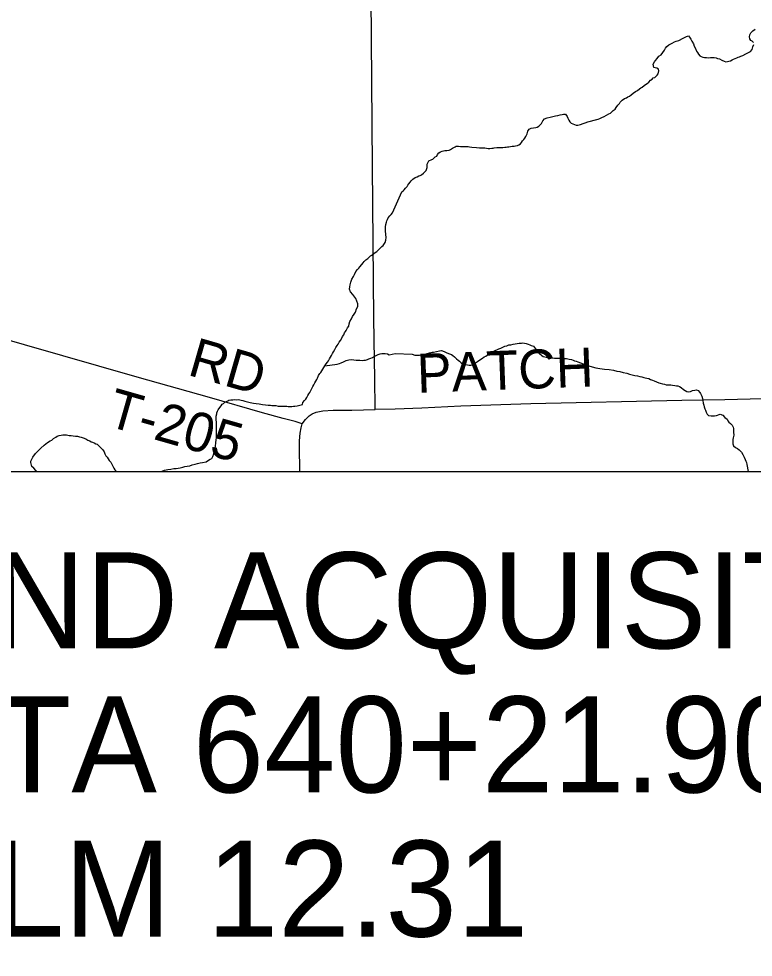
# Model space of a CAD drawing. Extents: x 0 to 34, y 0 to 22.
# Drawn here: x 7.293 to 8.364, y 17.696 to 19.063 of the extents above; entities that cross this region are included whole.
import ezdxf

# ---------------------------------------------------------------- set-up
doc = ezdxf.new("R2010")
doc.units = 0
for name, color, linetype in [('GM_X_County_Road', 7, 'Continuous'), ('GM_X_Minor_River', 7, 'Continuous'), ('GM_X_Township_Road', 7, 'Continuous'), ('GM_X_Township_Road_Text', 7, 'Continuous'), ('SH_Border', 7, 'Continuous'), ('SH_Text', 7, 'Continuous')]:
    doc.layers.add(name, color=color, linetype=linetype)

msp = doc.modelspace()

# ---------------------------------------------------------------- linework, layer by layer
at = {"layer": 'GM_X_County_Road'}
for points in [[(7.8125, 18.4935), (7.8122, 18.5402), (7.8115, 18.5651), (7.8105, 18.6267), (7.8086, 18.8479), (7.8062, 19.1587), (7.8057, 19.2052), (7.804, 19.3687), (7.8033, 19.419), (7.8019, 19.581), (7.8006, 19.7032), (7.8005, 19.7395), (7.8034, 19.7521), (7.8087, 19.7615), (7.828, 19.791), (7.8707, 19.8503)], [(7.7061, 18.4728), (7.7109, 18.4793), (7.7164, 18.4845), (7.7205, 18.4874), (7.7263, 18.49), (7.7362, 18.4918), (7.7515, 18.4929), (7.7783, 18.4929), (7.8125, 18.4935)], [(7.7029, 18.4031), (7.7023, 18.4398), (7.7022, 18.4479), (7.703, 18.4594), (7.7044, 18.4669), (7.7061, 18.4728)]]:
    msp.add_lwpolyline(points, dxfattribs=at)
at = {"layer": 'GM_X_Minor_River'}
for points in [[(8.0899, 18.9242), (8.0925, 18.9208), (8.0933, 18.9181), (8.0949, 18.9151), (8.0964, 18.9128), (8.0983, 18.9109), (8.1006, 18.9098), (8.1029, 18.9087), (8.1055, 18.908), (8.1082, 18.908), (8.112, 18.9091), (8.1158, 18.9103), (8.1188, 18.9115), (8.1226, 18.9126), (8.1355, 18.9162), (8.1377, 18.9169), (8.14, 18.9177), (8.143, 18.9192), (8.1464, 18.9208), (8.1498, 18.9227), (8.1532, 18.9246), (8.1555, 18.9254), (8.1593, 18.9292), (8.1623, 18.9312), (8.1638, 18.9338), (8.1664, 18.9369), (8.1687, 18.9396), (8.1698, 18.9415), (8.1728, 18.9442), (8.1758, 18.9468), (8.1789, 18.9476), (8.1811, 18.9492), (8.1834, 18.9503), (8.1857, 18.9522), (8.1887, 18.9545), (8.1921, 18.9568), (8.1951, 18.9584), (8.1977, 18.9607), (8.1996, 18.9622), (8.2019, 18.9634), (8.2049, 18.9657), (8.2068, 18.9672), (8.2091, 18.9687), (8.2113, 18.9707), (8.214, 18.9733), (8.2162, 18.9749), (8.2177, 18.9768), (8.22, 18.9776), (8.2238, 18.981), (8.2253, 18.9829), (8.226, 18.9871), (8.2256, 18.9894), (8.2229, 18.9909), (8.2207, 18.9916), (8.2188, 18.992), (8.218, 18.9966), (8.2195, 19.0004), (8.2213, 19.0023), (8.2236, 19.0053), (8.2262, 19.0084), (8.2293, 19.0103), (8.2319, 19.0138), (8.2341, 19.0172), (8.236, 19.0202), (8.2375, 19.0225), (8.2405, 19.0252), (8.2436, 19.0264), (8.2454, 19.0272), (8.2488, 19.0295), (8.2511, 19.0302), (8.2534, 19.031), (8.2553, 19.0314), (8.2617, 19.0349), (8.2644, 19.036), (8.2662, 19.0372), (8.2693, 19.038), (8.2708, 19.0361), (8.2727, 19.0331), (8.2743, 19.0304), (8.2766, 19.0266), (8.2777, 19.0232), (8.2793, 19.0198), (8.2808, 19.016), (8.2824, 19.0137), (8.2839, 19.0115), (8.2858, 19.0092), (8.2877, 19.0081), (8.29, 19.007), (8.2927, 19.0066), (8.2953, 19.0066), (8.2984, 19.0063), (8.3014, 19.0067), (8.3044, 19.0067), (8.3067, 19.0067), (8.3097, 19.006), (8.3116, 19.0052), (8.3143, 19.0045), (8.3181, 19.0026), (8.3212, 19.0011), (8.3238, 19.0004), (8.3261, 19.0008)], [(8.3642, 19.0284), (8.3619, 19.0303), (8.36, 19.0314), (8.3589, 19.0337), (8.3581, 19.0367), (8.3585, 19.0394), (8.3603, 19.0424), (8.3633, 19.0455), (8.3667, 19.0478)], [(8.3261, 19.0008), (8.328, 19.0012), (8.3307, 19.0019), (8.3329, 19.0031), (8.3348, 19.0039), (8.3375, 19.005), (8.3397, 19.0062), (8.3416, 19.007), (8.3435, 19.0077), (8.3458, 19.0085), (8.3484, 19.0093), (8.353, 19.012), (8.3567, 19.0139), (8.3598, 19.0154), (8.362, 19.0181), (8.3631, 19.0219), (8.3646, 19.0257)], [(7.8378, 18.78), (7.8512, 18.8107), (7.8531, 18.8122), (7.855, 18.8138), (7.8569, 18.8161), (7.8592, 18.8188), (7.8603, 18.8207), (7.8618, 18.8226), (7.8637, 18.8249), (7.8652, 18.8268), (7.8674, 18.8291), (7.8708, 18.8318), (7.8735, 18.8329), (7.8761, 18.8341), (7.878, 18.8345), (7.8803, 18.8356), (7.8829, 18.8379), (7.8856, 18.8402), (7.8867, 18.8421), (7.8882, 18.8463), (7.8882, 18.8482), (7.8885, 18.8513), (7.8907, 18.8558), (7.8949, 18.8578), (7.8968, 18.8582), (7.9002, 18.862), (7.9025, 18.8628), (7.9032, 18.8654), (7.9055, 18.8677), (7.9077, 18.8693), (7.91, 18.87), (7.9142, 18.8708), (7.9172, 18.8709), (7.9202, 18.8713), (7.9221, 18.8724), (7.9251, 18.8743), (7.9289, 18.8766), (7.9308, 18.8774), (7.9339, 18.8774), (7.9369, 18.8771), (7.9399, 18.8771), (7.9426, 18.8771), (7.9452, 18.8768), (7.9479, 18.8768), (7.9502, 18.8764), (7.9536, 18.8761), (7.9601, 18.8753), (7.9646, 18.875), (7.9676, 18.875), (7.9703, 18.8747), (7.9726, 18.8747), (7.9749, 18.8743), (7.9771, 18.874), (7.9798, 18.874), (7.9825, 18.8744), (7.9844, 18.8744), (7.9862, 18.8748), (7.9897, 18.8752), (7.9923, 18.8752), (7.9957, 18.8756), (7.9988, 18.8756), (8.0014, 18.8757), (8.0033, 18.876), (8.0052, 18.8764), (8.0075, 18.8765), (8.0098, 18.8769), (8.0124, 18.8773), (8.0151, 18.8773), (8.0173, 18.8777), (8.02, 18.8784), (8.0219, 18.8792), (8.0242, 18.8808), (8.0257, 18.8827), (8.0275, 18.8853), (8.0294, 18.8873), (8.0309, 18.8892), (8.032, 18.8915), (8.0332, 18.8934), (8.0343, 18.8953), (8.035, 18.8991), (8.0369, 18.9021), (8.0399, 18.9037), (8.0433, 18.9041), (8.0467, 18.9045), (8.0486, 18.9049), (8.0513, 18.9064), (8.055, 18.9106), (8.0562, 18.9125), (8.0569, 18.9144), (8.0596, 18.9171), (8.0633, 18.9187), (8.0675, 18.9198), (8.0698, 18.9202), (8.0717, 18.9206), (8.0736, 18.921), (8.0755, 18.9214), (8.0789, 18.9218), (8.0823, 18.923), (8.0849, 18.9234), (8.0872, 18.9238), (8.0899, 18.9242)], [(7.7703, 18.609), (7.7722, 18.6125), (7.774, 18.6152), (7.7747, 18.6183), (7.7758, 18.6217), (7.778, 18.6259), (7.7794, 18.629), (7.782, 18.6325), (7.7838, 18.6356), (7.7852, 18.6405), (7.7871, 18.6436), (7.787, 18.6478), (7.7842, 18.6553), (7.7799, 18.6613), (7.7764, 18.665), (7.7751, 18.6692), (7.7758, 18.6726), (7.7761, 18.6753), (7.7772, 18.6791), (7.7786, 18.6837), (7.7808, 18.6876), (7.7823, 18.6902), (7.7845, 18.6945), (7.7867, 18.6976), (7.7886, 18.6995), (7.79, 18.7014), (7.793, 18.7049), (7.7949, 18.7072), (7.7967, 18.7092), (7.799, 18.7115), (7.8016, 18.7135), (7.8038, 18.7154), (7.8057, 18.7174), (7.8076, 18.7185), (7.8109, 18.7213), (7.815, 18.724), (7.818, 18.7267), (7.8199, 18.7287), (7.8221, 18.731), (7.824, 18.7326), (7.8269, 18.7368), (7.828, 18.7403), (7.8287, 18.7441), (7.8282, 18.7486), (7.8277, 18.7539), (7.8277, 18.7566), (7.8276, 18.76), (7.8279, 18.7634), (7.829, 18.7665), (7.8297, 18.7688), (7.8304, 18.7707), (7.8315, 18.773), (7.8337, 18.7757), (7.8356, 18.7777), (7.8378, 18.78)], [(7.5789, 18.4354), (7.5795, 18.44), (7.5802, 18.4453), (7.5805, 18.4495), (7.5812, 18.4525), (7.5811, 18.4548), (7.5814, 18.4571), (7.5814, 18.4617), (7.5813, 18.4643), (7.5812, 18.467), (7.5811, 18.4712), (7.5811, 18.4753), (7.5806, 18.4788), (7.5805, 18.4818), (7.5805, 18.4841), (7.5816, 18.4871), (7.5819, 18.489), (7.5826, 18.491), (7.5837, 18.4933), (7.5859, 18.4967), (7.5878, 18.4991), (7.5896, 18.5014), (7.5915, 18.5026), (7.5934, 18.5041), (7.5975, 18.5061), (7.5994, 18.5073), (7.6021, 18.5077), (7.6051, 18.5078), (7.6081, 18.5082), (7.6108, 18.5079), (7.6131, 18.508), (7.615, 18.5076), (7.6173, 18.5073), (7.6196, 18.5066), (7.6226, 18.5059), (7.6265, 18.5048), (7.6303, 18.5038), (7.6352, 18.5031), (7.6391, 18.5024), (7.6436, 18.5018), (7.6482, 18.5011), (7.6524, 18.5005), (7.6566, 18.5002), (7.6597, 18.4998), (7.662, 18.4995), (7.6646, 18.4996), (7.6677, 18.4993), (7.6711, 18.4986), (7.6753, 18.4983), (7.678, 18.4983), (7.681, 18.4984), (7.6837, 18.4985), (7.6859, 18.4981), (7.6882, 18.4978), (7.6909, 18.4982), (7.6936, 18.4983), (7.6955, 18.4983), (7.6989, 18.4992), (7.7008, 18.4996), (7.7045, 18.5004), (7.7064, 18.5009), (7.7071, 18.5039), (7.7097, 18.5066), (7.7112, 18.5089), (7.7127, 18.5109), (7.7145, 18.514), (7.716, 18.5163), (7.7175, 18.5186), (7.7218, 18.5274), (7.7233, 18.5297), (7.7244, 18.5324), (7.7259, 18.5351), (7.7273, 18.5374), (7.7284, 18.5393), (7.7299, 18.5432), (7.7317, 18.5459), (7.7332, 18.5478), (7.7347, 18.5501), (7.7361, 18.5524), (7.7376, 18.5547), (7.7391, 18.5574), (7.7409, 18.5601), (7.7428, 18.5625), (7.7443, 18.5648), (7.7457, 18.5675), (7.7472, 18.5698), (7.749, 18.5725), (7.7505, 18.5752), (7.752, 18.5779), (7.7538, 18.5809), (7.7553, 18.584), (7.7571, 18.5867), (7.7586, 18.589), (7.76, 18.5917), (7.7619, 18.5944), (7.7641, 18.5975), (7.7648, 18.6002), (7.7667, 18.6025), (7.7677, 18.6052), (7.7692, 18.6071), (7.7703, 18.609)], [(7.8415, 18.5751), (7.8663, 18.5741), (7.8705, 18.573), (7.8732, 18.573), (7.877, 18.573), (7.8807, 18.5731), (7.8826, 18.5731), (7.8868, 18.5746), (7.8917, 18.5762), (7.8955, 18.577), (7.8974, 18.5774), (7.9065, 18.5793), (7.9092, 18.5797), (7.913, 18.5782), (7.9172, 18.5764), (7.921, 18.5749), (7.9236, 18.5738), (7.9255, 18.5722), (7.9282, 18.5704), (7.9309, 18.5677), (7.9336, 18.5655), (7.9355, 18.564), (7.9381, 18.5617), (7.9401, 18.5598), (7.9435, 18.5591), (7.9469, 18.5587), (7.9496, 18.5584), (7.9518, 18.5584), (7.9545, 18.5588), (7.9564, 18.5599), (7.9586, 18.5615), (7.9617, 18.5634), (7.9651, 18.5661), (7.9688, 18.5684), (7.9715, 18.5703), (7.9737, 18.5715), (7.976, 18.573), (7.9798, 18.5753), (7.9836, 18.5776), (7.9855, 18.5788), (7.993, 18.5819), (7.9957, 18.583), (7.9987, 18.5846), (8.0017, 18.5857), (8.0047, 18.5865), (8.0074, 18.5877), (8.0104, 18.5881), (8.0138, 18.5889), (8.0165, 18.5893), (8.0195, 18.5897), (8.0226, 18.5904), (8.0256, 18.5905), (8.0279, 18.5909), (8.0301, 18.5905), (8.0328, 18.5898), (8.0355, 18.589), (8.0378, 18.5879), (8.04, 18.5871), (8.0431, 18.5857), (8.045, 18.5838), (8.0462, 18.5819), (8.0477, 18.58), (8.0488, 18.5781), (8.0519, 18.5751), (8.0557, 18.5721), (8.0576, 18.5709), (8.0599, 18.5702), (8.0618, 18.5698), (8.0641, 18.5691), (8.066, 18.5687), (8.0679, 18.5687), (8.0705, 18.5688), (8.074, 18.5684), (8.0793, 18.5684), (8.0834, 18.5685), (8.0876, 18.5681), (8.0914, 18.5678), (8.0952, 18.567), (8.0986, 18.5663), (8.1013, 18.5656), (8.1032, 18.5648), (8.1055, 18.5641), (8.1082, 18.5629), (8.1196, 18.5585), (8.1241, 18.5574), (8.1287, 18.5559), (8.134, 18.5544), (8.1401, 18.5533), (8.1469, 18.5526), (8.1538, 18.5519), (8.1599, 18.5508), (8.1648, 18.5497), (8.1694, 18.549), (8.1739, 18.5478), (8.1793, 18.5464), (8.1831, 18.5453), (8.1872, 18.5441)], [(7.7391, 18.5574), (7.7573, 18.5597), (7.7607, 18.5609), (7.763, 18.5618), (7.7664, 18.5633), (7.7701, 18.5649), (7.7739, 18.5658), (7.7777, 18.5663), (7.7815, 18.566), (7.7849, 18.5657), (7.7876, 18.5653), (7.7903, 18.5654), (7.7937, 18.5651), (7.796, 18.5655), (7.7986, 18.5656), (7.8013, 18.5664), (7.8035, 18.5676), (7.8062, 18.5684), (7.8085, 18.5692), (7.8103, 18.5704), (7.8122, 18.5712), (7.8167, 18.5736), (7.8197, 18.5748), (7.822, 18.5752), (7.8239, 18.5752), (7.827, 18.5753), (7.8304, 18.5746), (7.8331, 18.5735), (7.8415, 18.5751)], [(8.1872, 18.5441), (8.191, 18.5434), (8.1948, 18.5427), (8.1983, 18.5416), (8.2013, 18.5412), (8.204, 18.5405), (8.2063, 18.5397), (8.2085, 18.5394), (8.2116, 18.5386), (8.2139, 18.5375), (8.2169, 18.5364), (8.2192, 18.5356), (8.2226, 18.5341), (8.226, 18.5327), (8.2279, 18.5319), (8.2314, 18.5312), (8.2344, 18.5304), (8.2367, 18.5297), (8.2386, 18.5297), (8.2409, 18.5297), (8.2435, 18.5294), (8.2462, 18.529), (8.2496, 18.5286), (8.2519, 18.5283), (8.2538, 18.5279), (8.2561, 18.5272), (8.2587, 18.5257), (8.2618, 18.523), (8.2645, 18.5212), (8.2667, 18.52), (8.2698, 18.5193), (8.2724, 18.5197), (8.2751, 18.5212), (8.2785, 18.522), (8.2808, 18.5224), (8.2834, 18.5213), (8.2857, 18.5186), (8.2869, 18.5168), (8.2888, 18.513), (8.2896, 18.5096), (8.29, 18.5069), (8.2908, 18.5031), (8.2916, 18.5001), (8.2923, 18.4974), (8.2931, 18.4948), (8.2939, 18.4925), (8.2951, 18.4898), (8.2966, 18.4868), (8.2985, 18.4849), (8.3023, 18.4846), (8.305, 18.4842), (8.3072, 18.4842), (8.3103, 18.485), (8.3156, 18.4869), (8.3194, 18.4855), (8.3224, 18.4821), (8.3255, 18.4794), (8.3267, 18.4771), (8.3282, 18.4753), (8.3305, 18.4734), (8.3328, 18.4707), (8.3343, 18.4677), (8.3347, 18.4658), (8.3351, 18.4635), (8.3351, 18.4605), (8.3352, 18.4563), (8.3344, 18.4525), (8.3341, 18.4498), (8.3341, 18.4479), (8.3341, 18.4457), (8.3341, 18.4434), (8.3349, 18.4407), (8.3376, 18.4385), (8.3406, 18.4366), (8.3433, 18.4351), (8.3464, 18.4313), (8.3487, 18.4279), (8.3506, 18.4241), (8.3521, 18.4207), (8.3529, 18.4184), (8.3537, 18.4162), (8.3541, 18.4135), (8.3549, 18.4109), (8.3557, 18.4059), (8.3563, 18.4031)], [(7.3125, 18.4224), (7.3136, 18.4243), (7.3173, 18.4293), (7.3206, 18.4328), (7.3251, 18.4375), (7.3299, 18.4418), (7.3348, 18.4457), (7.3389, 18.4481), (7.3412, 18.4489), (7.3438, 18.4516), (7.3468, 18.4535), (7.3491, 18.4547), (7.3517, 18.4556), (7.3547, 18.4564), (7.357, 18.4568), (7.3601, 18.4569), (7.3623, 18.4569), (7.3643, 18.4562), (7.3665, 18.4559), (7.3692, 18.4556), (7.3723, 18.4552), (7.3757, 18.4549), (7.3787, 18.4546), (7.3814, 18.4539), (7.3841, 18.4532), (7.3868, 18.4525), (7.3906, 18.4507), (7.3937, 18.4492), (7.3964, 18.4478), (7.3987, 18.4467), (7.4006, 18.446), (7.4029, 18.4449), (7.4052, 18.4438), (7.4071, 18.4431), (7.4095, 18.4405), (7.4114, 18.4386), (7.4133, 18.4375), (7.4153, 18.4349), (7.4173, 18.4319), (7.4185, 18.4289), (7.4201, 18.4263), (7.4216, 18.424), (7.4232, 18.4218), (7.4248, 18.4195), (7.4271, 18.4169), (7.4287, 18.4139), (7.4303, 18.4113), (7.4315, 18.4083), (7.433, 18.4056), (7.4353, 18.4031)], [(7.5004, 18.4031), (7.5008, 18.4033), (7.5031, 18.4045), (7.5053, 18.4053), (7.5076, 18.4057), (7.5103, 18.4062), (7.5144, 18.4066), (7.519, 18.4075), (7.5224, 18.4079), (7.5254, 18.4084), (7.5281, 18.4088), (7.53, 18.4093), (7.5319, 18.4097), (7.5349, 18.4105), (7.5383, 18.411), (7.5421, 18.4118), (7.5459, 18.413), (7.55, 18.4142), (7.5534, 18.4151), (7.5576, 18.4159), (7.5606, 18.4164), (7.5663, 18.4176), (7.5697, 18.42), (7.5719, 18.4212), (7.5742, 18.4224), (7.576, 18.4251), (7.5775, 18.4289), (7.5789, 18.4354)], [(7.3195, 18.4031), (7.3178, 18.405), (7.3151, 18.408), (7.312, 18.4106), (7.3115, 18.4125), (7.3107, 18.4163), (7.3107, 18.4182), (7.3114, 18.4205), (7.3125, 18.4224)]]:
    msp.add_lwpolyline(points, dxfattribs=at)
at = {"layer": 'GM_X_Township_Road'}
for points in [[(7.7061, 18.4728), (7.6958, 18.4761), (7.6784, 18.4806), (7.6485, 18.4887), (7.5711, 18.5109), (7.4654, 18.5409), (7.3013, 18.588), (7.1156, 18.6408), (7.0279, 18.6662), (7.0095, 18.6699), (6.9963, 18.6713), (6.9571, 18.671), (6.8763, 18.6697), (6.7996, 18.6684)], [(8.7044, 18.5161), (8.6927, 18.5158), (8.6595, 18.5159), (8.563, 18.5139), (8.3224, 18.5075), (8.2597, 18.5069), (8.0394, 18.5019), (7.9373, 18.4983), (7.8805, 18.4957), (7.8416, 18.4941), (7.8125, 18.4935)]]:
    msp.add_lwpolyline(points, dxfattribs=at)
at = {"layer": 'SH_Border'}
msp.add_lwpolyline([(6.9977, 18.4031), (8.9734, 18.4031), (8.9734, 17.6552), (6.9977, 17.6552)], close=True, dxfattribs=at)

# ---------------------------------------------------------------- texts
at = {"layer": 'GM_X_Township_Road_Text'}
for s, rotation, p in [('RD', 343.9195, (7.5373, 18.5445)), ('PATCH', 2.0965, (7.8743, 18.5179)), ('T-205', 344.0546, (7.4186, 18.4706))]:
    msp.add_text(s, height=0.05682, rotation=rotation, dxfattribs=at).set_placement(p)
at = {"layer": 'SH_Text'}
for s, p in [('END ACQUISITION', (7.1303, 18.1456)), ('STA 640+21.90', (7.1303, 17.9356)), ('SLM 12.31', (7.1303, 17.7256))]:
    msp.add_text(s, height=0.14, dxfattribs=at).set_placement(p)

doc.saveas('drawing.dxf')
